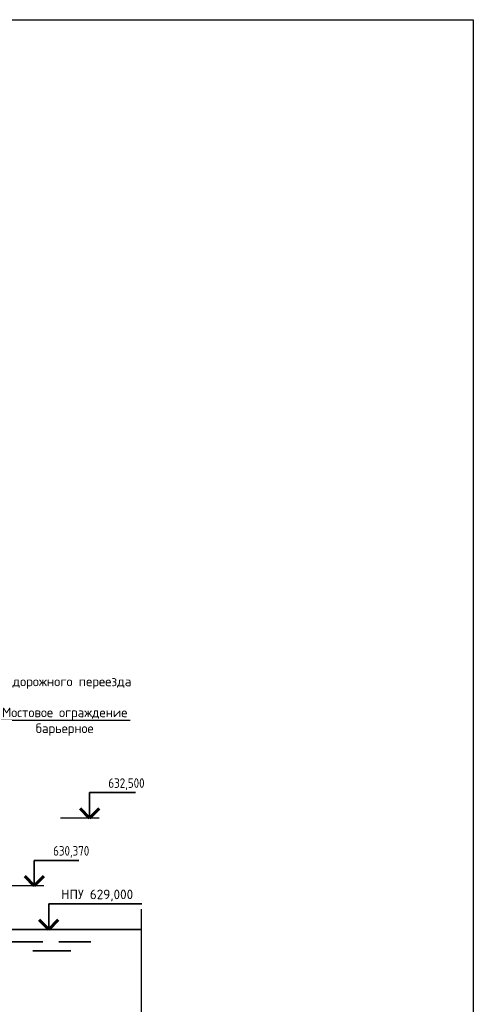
# Model space of a CAD drawing. Header units: millimetres. Extents: x 452087 to 582075, y 10891 to 81641.
# Tile 311 of 311: x 567808 to 582075, y 50680 to 81641. Entities that reach past the tile are written whole.
import ezdxf
from ezdxf import colors
from ezdxf.entities.mleader import LeaderData, LeaderLine
from ezdxf.enums import TextEntityAlignment as Align
from ezdxf.math import Vec2, Vec3

# ---------------------------------------------------------------- set-up
doc = ezdxf.new("R2010")
doc.units = ezdxf.units.MM
doc.layers.add('ГТО-2_Вода', color=4, linetype='Continuous', lineweight=35)
doc.layers.add('ГТО-2_Тонкие 0.25', color=7, linetype='Continuous', lineweight=25)
doc.layers.add('ГТО-2_Выноски', color=7, linetype='Continuous')
doc.layers.add('ГТО-2_Размеры', color=7, linetype='Continuous')
doc.styles.add('MOSOBL (isocpeur)', font='isocpeur.ttf')
doc.styles.add('RomanS', font='romans.shx', dxfattribs={"width": 0.7})
doc.styles.add('Здание ГАЭС (гидротехника)$0$RomanS', font='romans.shx', dxfattribs={"width": 0.8})

# ---------------------------------------------------------------- blocks, each defined once
blk = doc.blocks.new('*U505')
at = {"color": 2, "lineweight": 35, "ltscale": 100}
for p, q in [((9.12, 0), (9.12, 8)), ((9.12, 8), (23.56, 8))]:
    blk.add_line(p, q, dxfattribs=at)
at = {"color": 3, "lineweight": 60, "ltscale": 100}
for p, q in [((9.12, 0), (6.12, 3)), ((12.12, 3), (9.12, 0))]:
    blk.add_line(p, q, dxfattribs=at)
at = {"color": 7, "lineweight": 25, "ltscale": 100}
blk.add_line((12.12, 0), (0, 0), dxfattribs=at)
at = {"color": 2, "ltscale": 100, "style": 'RomanS', "width": 0.8, "flags": 8}
for tag, p in [('OTMETKA', (26.53, 11)), ('OTMETKA_2', (12.35, 5))]:
    blk.add_attdef(tag, text='', height=3, dxfattribs=at).set_placement(p, align=Align.MIDDLE_RIGHT)
blk = doc.blocks.new('*U494')
at = {"color": 2, "lineweight": 35, "ltscale": 100}
for p, q in [((9.12, 0), (9.12, 8)), ((9.12, 8), (38.41, 8))]:
    blk.add_line(p, q, dxfattribs=at)
at = {"color": 3, "lineweight": 60, "ltscale": 100}
for p, q in [((9.12, 0), (6.12, 3)), ((12.12, 3), (9.12, 0))]:
    blk.add_line(p, q, dxfattribs=at)
at = {"color": 7, "lineweight": 25, "ltscale": 100}
blk.add_line((12.12, 0), (0, 0), dxfattribs=at)
at = {"ltscale": 100, "style": 'Здание ГАЭС (гидротехника)$0$RomanS', "width": 0.8, "flags": 8}
for tag, p in [('OTMETKA', (26.53, 11)), ('OTMETKA_2', (12.35, 5))]:
    blk.add_attdef(tag, text='', height=3, dxfattribs=at).set_placement(p, align=Align.MIDDLE_RIGHT)
blk = doc.blocks.new('_Dot')
at = {"color": 0, "linetype": 'ByBlock', "lineweight": -2}
blk.add_line((-0.5, 0), (-1, 0), dxfattribs=at)
at = {"color": 0, "linetype": 'ByBlock', "const_width": 0.5}
blk.add_lwpolyline([(-0.25, 0, 1), (0.25, 0, 1)], format="xyb", close=True, dxfattribs=at)
blk = doc.blocks.new('*U500')
at = {"color": 2, "lineweight": 35, "ltscale": 100}
for p, q in [((9.12, 0), (9.12, 8)), ((9.12, 8), (23.12, 8))]:
    blk.add_line(p, q, dxfattribs=at)
at = {"color": 3, "lineweight": 60, "ltscale": 100}
for p, q in [((9.12, 0), (6.12, 3)), ((12.12, 3), (9.12, 0))]:
    blk.add_line(p, q, dxfattribs=at)
at = {"color": 7, "lineweight": 25, "ltscale": 100}
blk.add_line((12.12, 0), (0, 0), dxfattribs=at)
at = {"color": 2, "ltscale": 100, "style": 'RomanS', "width": 0.8, "flags": 8}
for tag, p in [('OTMETKA', (26.53, 11)), ('OTMETKA_2', (12.35, 5))]:
    blk.add_attdef(tag, text='', height=3, dxfattribs=at).set_placement(p, align=Align.MIDDLE_RIGHT)

msp = doc.modelspace()

# ---------------------------------------------------------------- linework, layer by layer
at = {"layer": 'ГТО-2_Вода'}
for p, q in [((571626.7, 53036.1), (564481.3, 53036.1)), ((567540.5, 52648.6), (568540.5, 52648.6)), ((569040.5, 52648.6), (570040.5, 52648.6)), ((568220.5, 52361.1), (569412.8, 52361.1))]:
    msp.add_line(p, q, dxfattribs=at)
at = {"layer": 'ГТО-2_Тонкие 0.25', "linetype": 'Continuous'}
msp.add_lwpolyline([(571626.7, 53670.1), (571626.7, 43472.5), (571283.2, 43347.5), (571970.1, 43097.5), (571626.7, 42972.5), (571626.7, 30387.4)], dxfattribs=at)

# ---------------------------------------------------------------- block references
at = {"layer": 'ГТО-2_Размеры'}
ref = msp.add_blockref('*U505', (569094.3, 56536.1), dxfattribs=dict(at, xscale=100, yscale=100, zscale=100))
ref.add_attrib('OTMETKA', '632,500', dxfattribs={"layer": '0', "color": 2, "ltscale": 100, "height": 300, "style": 'RomanS', "width": 0.8}).set_placement((571735.5, 57635.7), align=Align.MIDDLE_RIGHT)
ref = msp.add_blockref('*U500', (567355.1, 54406.1), dxfattribs=dict(at, xscale=100, yscale=100, zscale=100))
ref.add_attrib('OTMETKA', '630,370', dxfattribs={"layer": '0', "color": 2, "ltscale": 100, "height": 300, "style": 'RomanS', "width": 0.8}).set_placement((569996.3, 55505.7), align=Align.MIDDLE_RIGHT)
ref = msp.add_blockref('*U494', (567809.9, 53036.1), dxfattribs=dict(at, xscale=100, yscale=100, zscale=100, rotation=359.9999975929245))
ref.add_attrib('OTMETKA', 'НПУ 629,000', dxfattribs={"layer": '0', "color": 2, "ltscale": 100, "height": 300, "rotation": 360, "style": 'MOSOBL (isocpeur)'}).set_placement((571376.9, 54135.7), align=Align.MIDDLE_RIGHT)

# ---------------------------------------------------------------- leaders
at = {"layer": 'ГТО-2_Выноски'}
ml = msp.add_multileader_mtext('Standard', dxfattribs=at)
ml.set_content('{\\C2;Ось автодорожного переезда}', color=256, style='MOSOBL (isocpeur)')
ml.set_leader_properties(color=7, lineweight=25)
ml.build(insert=Vec2(0, 0))
ml.multileader.update_dxf_attribs({"has_dogleg": 0, "text_left_attachment_type": 6, "text_right_attachment_type": 6, "dogleg_length": 0, "arrow_head_size": 300})
ctx = ml.context
ctx.base_point, ctx.char_height, ctx.arrow_head_size, ctx.landing_gap_size, ctx.plane_origin = Vec3(565971.7, 60591.7), 300, 300, 0, Vec3(573211.4, 58455.7)
ctx.left_attachment, ctx.right_attachment = 6, 6
notes = []
notes.append((ctx, [(1, (1, 1, 0), (565971.7, 60591.7), (1, 0), 0, [(0, [(564806.3, 59317.5)], 0, [])])]))
ctx.mtext.insert, ctx.mtext.flow_direction = Vec3(565971.7, 60981.7), 5
ml = msp.add_multileader_mtext('Standard', dxfattribs=at)
ml.set_content('{\\C2;Мостовое ограждение\\Pбарьерное}', color=256, style='MOSOBL (isocpeur)')
ml.set_leader_properties(color=7, lineweight=25)
ml.build(insert=Vec2(0, 0))
ml.multileader.update_dxf_attribs({"has_dogleg": 0, "text_left_attachment_type": 6, "text_right_attachment_type": 6, "dogleg_length": 0, "arrow_head_size": 300})
ctx = ml.context
ctx.base_point, ctx.char_height, ctx.arrow_head_size, ctx.landing_gap_size, ctx.plane_origin = Vec3(567148.1, 59618.2), 300, 300, 0, Vec3(575959.9, 60833)
ctx.left_attachment, ctx.right_attachment, ctx.text_align_type = 6, 6, 1
notes.append((ctx, [(1, (1, 1, 0), (567148.1, 59618.2), (1, 0), 0, [(0, [(566826.3, 57650.2)], 0, [])])]))
ctx.mtext.insert, ctx.mtext.width, ctx.mtext.alignment, ctx.mtext.flow_direction = Vec3(569188.1, 60008.2), 4094.717, 2, 5
ml = msp.add_multileader_mtext('Standard', dxfattribs=at)
ml.set_content('{\\C2;Затворохранилище}', color=256, style='MOSOBL (isocpeur)')
ml.set_leader_properties(color=7, lineweight=25)
ml.set_arrow_properties(name='DOT')
ml.build(insert=Vec2(0, 0))
ml.multileader.update_dxf_attribs({"has_dogleg": 0, "text_left_attachment_type": 6, "text_right_attachment_type": 6, "dogleg_length": 0, "arrow_head_size": 150})
ctx = ml.context
ctx.base_point, ctx.char_height, ctx.arrow_head_size, ctx.landing_gap_size, ctx.plane_origin = Vec3(565219, 46882.5), 300, 150, 0, Vec3(535978.1, 55905.8)
ctx.left_attachment, ctx.right_attachment = 6, 6
notes.append((ctx, [(1, (1, 1, 0), (565219, 46882.5), (1, 0), 0, [(0, [(559188.4, 52069)], 0, [])])]))
ctx.mtext.insert, ctx.mtext.flow_direction = Vec3(565219, 47272.5), 5
ctx.mtext.has_bg_fill, ctx.mtext.bg_color, ctx.mtext.bg_scale_factor, ctx.mtext.bg_transparency, ctx.mtext.use_window_bg_color = 1, -1027028792, 1.5, 0, 1
for ctx, leaders in notes:
    for number, flags, end, landing, length, lines in leaders:
        leader = LeaderData()
        leader.index, (leader.has_last_leader_line, leader.has_dogleg_vector, leader.attachment_direction) = number, flags
        leader.last_leader_point, leader.dogleg_vector, leader.dogleg_length = Vec3(end), Vec3(landing), length
        for number, points, colour, breaks in lines:
            line = LeaderLine()
            line.index, line.vertices, line.color, line.breaks = number, Vec3.list(points), colors.encode_raw_color(colour), breaks
            leader.lines.append(line)
        ctx.leaders.append(leader)

# ---------------------------------------------------------------- next in the draw order: linework, layer by layer
at = {"color": 5}
msp.add_lwpolyline([(452087.3, 81640.6), (582075.3, 81640.6), (582075.3, 10890.8), (452087.3, 10890.8)], close=True, dxfattribs=at)

doc.saveas('drawing.dxf')
